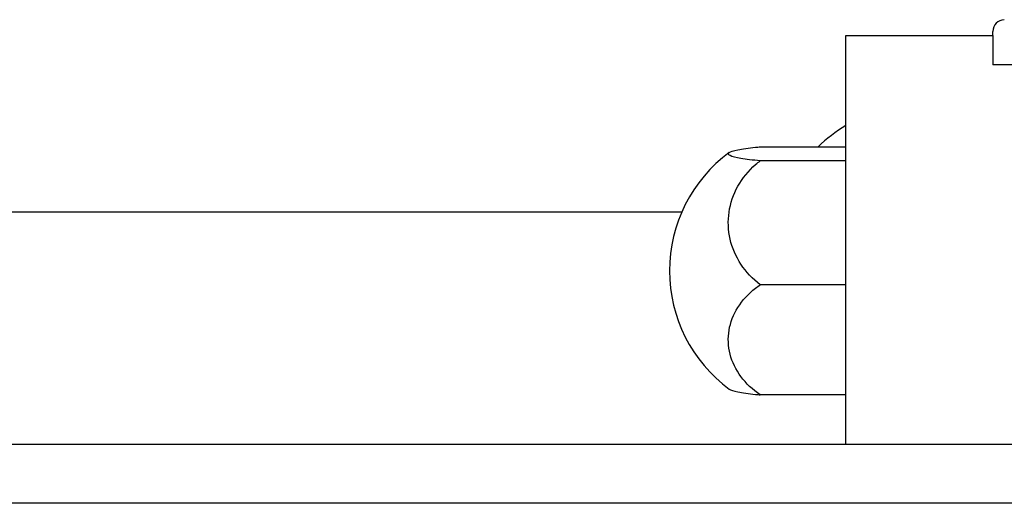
# Model space of a CAD drawing. Header units: millimetres. Extents: x -227 to 3135, y -1502 to 860.
# Tile 406 of 582: x 1190.76 to 1207.51, y -915.7 to -907.48. Entities that reach past the tile are written whole.
import ezdxf
from ezdxf.lldxf.tags import DXFTag

# ---------------------------------------------------------------- set-up
doc = ezdxf.new("R2010")
doc.units = ezdxf.units.MM
doc.layers.add('2', color=7, linetype='CONTINUOUS', true_color=0xffffff)
tags = doc.linetypes.add('DASHED', pattern=[25.72, 12.86, -12.86]).pattern_tags.tags
tags[6:7] = [DXFTag(74, 4), DXFTag(75, 0), DXFTag(340, '0'), DXFTag(46, 0.0), DXFTag(50, 0.0), DXFTag(44, 0.0), DXFTag(45, 0.0)]
tags[4:5] = [DXFTag(74, 4), DXFTag(75, 0), DXFTag(340, '0'), DXFTag(46, 0.0), DXFTag(50, 0.0), DXFTag(44, 0.0), DXFTag(45, 0.0)]

msp = doc.modelspace()

# ---------------------------------------------------------------- linework, layer by layer
at = {"layer": '2', "linetype": 'DASHED'}
for p, q in [((1204.815, -907.749), (1204.815, -907.749)), ((1207.315, -907.749), (1207.315, -907.749)), ((1207.315, -907.849), (1207.315, -907.849))]:
    msp.add_line(p, q, dxfattribs=at)
at = {"layer": '2', "linetype": 'Continuous'}
for p, q in [((1204.815, -907.749), (1207.315, -907.749)), ((1204.815, -909.949), (1204.815, -907.749)), ((1207.315, -907.749), (1207.315, -907.679)), ((1207.315, -907.749), (1207.315, -908.249)), ((1276.315, -908.249), (1207.315, -908.249)), ((1203.358, -909.64), (1204.815, -909.64)), ((1204.815, -909.878), (1203.358, -909.878)), ((1204.815, -913.249), (1204.815, -909.949)), ((1202.024, -910.749), (1155.014, -910.749)), ((1204.815, -911.986), (1203.358, -911.986)), ((1204.815, -914.702), (1204.815, -913.249)), ((1204.815, -913.857), (1203.358, -913.857)), ((1242.761, -914.702), (1143.514, -914.702)), ((1543.514, -915.702), (1143.514, -915.702))]:
    msp.add_line(p, q, dxfattribs=at)
for centre, radius, start, end in [((1207.515, -907.679), 0.2, 91.5, 180), ((1206.305, -911.707), 2.85, 121.5132, 133.5232), ((1204.315, -911.748), 2.5, 126.4021, 180), ((1204.315, -911.748), 2.5, 180, 233.5675)]:
    msp.add_arc(centre, radius, start, end, dxfattribs=at)
for points, knots in [([(1203.358, -909.878), (1203.229, -909.867), (1203.116, -909.853), (1202.943, -909.824), (1202.88, -909.807), (1202.812, -909.773), (1202.806, -909.756), (1202.851, -909.721), (1202.902, -909.704), (1203.055, -909.674), (1203.158, -909.659), (1203.305, -909.645), (1203.331, -909.642), (1203.358, -909.64)], [0, 0, 0, 0, 0.192078, 0.192078, 0.384156, 0.384156, 0.576234, 0.576234, 0.768312, 0.768312, 0.960389, 0.960389, 1, 1, 1, 1]), ([(1203.358, -911.986), (1203.229, -911.888), (1203.116, -911.769), (1202.943, -911.506), (1202.88, -911.359), (1202.812, -911.059), (1202.806, -910.901), (1202.851, -910.598), (1202.902, -910.447), (1203.055, -910.174), (1203.158, -910.048), (1203.305, -909.92), (1203.331, -909.898), (1203.358, -909.878)], [0, 0, 0, 0, 0.192078, 0.192078, 0.384156, 0.384156, 0.576234, 0.576234, 0.768312, 0.768312, 0.960389, 0.960389, 1, 1, 1, 1]), ([(1203.358, -913.857), (1203.229, -913.77), (1203.116, -913.664), (1202.943, -913.431), (1202.88, -913.3), (1202.812, -913.034), (1202.806, -912.894), (1202.851, -912.625), (1202.902, -912.491), (1203.055, -912.249), (1203.158, -912.137), (1203.305, -912.023), (1203.331, -912.004), (1203.358, -911.986)], [0, 0, 0, 0, 0.192078, 0.192078, 0.384156, 0.384156, 0.576234, 0.576234, 0.768312, 0.768312, 0.960389, 0.960389, 1, 1, 1, 1]), ([(1202.83, -913.759), (1202.853, -913.776), (1202.904, -913.793), (1203.055, -913.823), (1203.158, -913.837), (1203.305, -913.852), (1203.331, -913.854), (1203.358, -913.857)], [0, 0, 0, 0, 0.448024, 0.448024, 0.905631, 0.905631, 1, 1, 1, 1])]:
    msp.add_open_spline(points, degree=3, knots=knots, dxfattribs=at)

doc.saveas('drawing.dxf')
